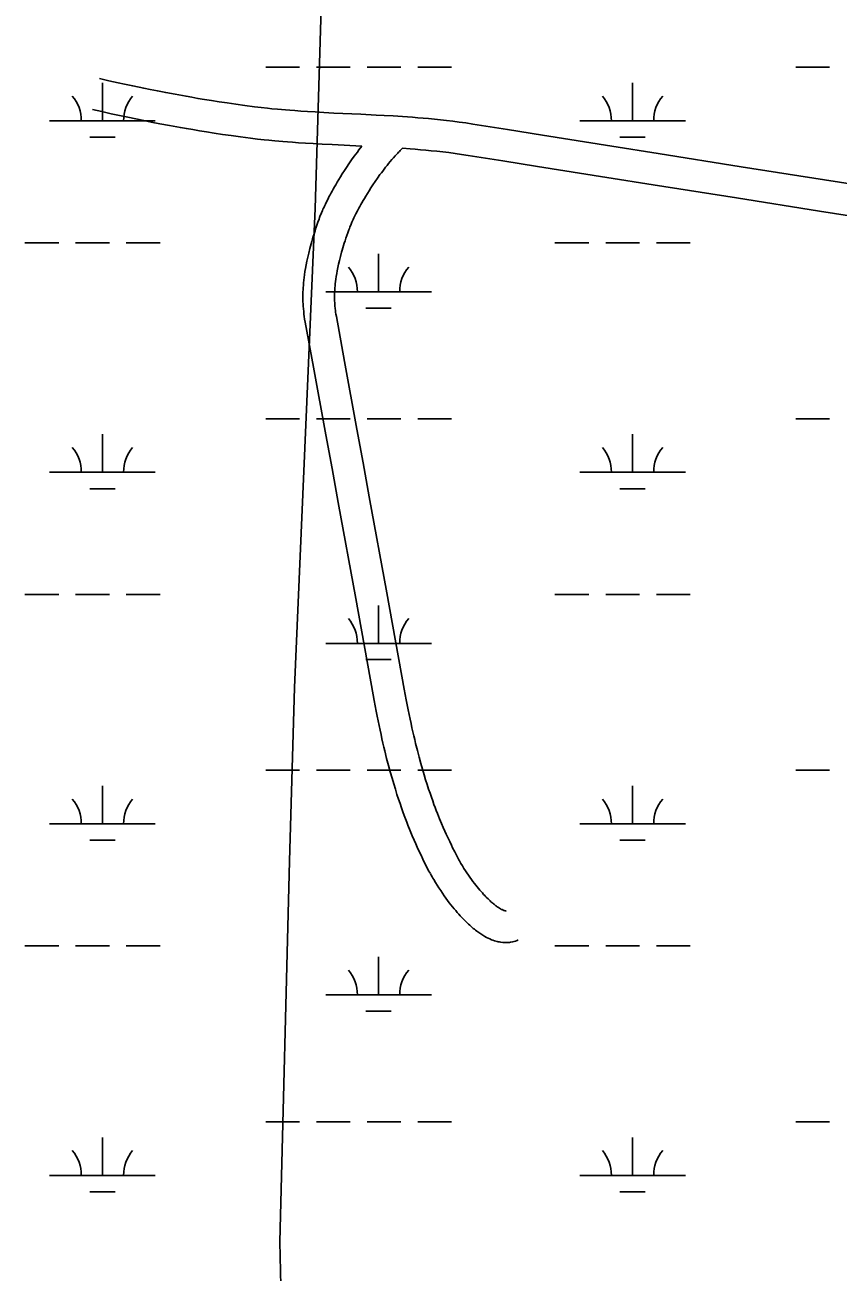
# Model space of a CAD drawing. Extents: x 3161564 to 3199464, y 849354 to 874788.
# Drawn here: x 3177825 to 3178594, y 868553 to 869734 of the extents above; entities that cross this region are included whole.
import ezdxf

# ---------------------------------------------------------------- set-up
doc = ezdxf.new("R2010")
doc.units = 0
for name, color, linetype in [('V-ROAD-CNTR', 7, 'Continuous'), ('V-TOPO-BNDY', 7, 'Continuous'), ('V-WETL-SWMP', 7, 'Continuous')]:
    doc.layers.add(name, color=color, linetype=linetype)

msp = doc.modelspace()

# ---------------------------------------------------------------- linework, layer by layer
at = {"layer": 'V-ROAD-CNTR'}
for points in [[(3178634.2, 869578.7), (3178581.6, 869587), (3178502.8, 869599.4), (3178424.1, 869611.8), (3178380.2, 869618.8), (3178314.5, 869629.3), (3178281.6, 869634.5), (3178248.7, 869639.8), (3178242.1, 869640.8), (3178235.8, 869641.7), (3178229.6, 869642.5), (3178223.6, 869643.2), (3178217.9, 869643.8), (3178212.3, 869644.4), (3178206.8, 869644.9), (3178201.6, 869645.4), (3178196.5, 869645.8), (3178191.6, 869646.2), (3178182.1, 869646.8), (3178173.2, 869647.4), (3178164.8, 869647.9), (3178157, 869648.3), (3178142.5, 869649), (3178117, 869650.2), (3178107.5, 869650.7), (3178099.2, 869651.2), (3178092, 869651.6), (3178085.7, 869652.1), (3178080.2, 869652.5), (3178075.4, 869652.8), (3178071.2, 869653.2), (3178063.8, 869653.8), (3178058.4, 869654.3), (3178054.3, 869654.8), (3178048.1, 869655.4), (3178042, 869656.2), (3178032.7, 869657.4), (3178024.1, 869658.5), (3178016, 869659.7), (3178008.4, 869660.8), (3178001.3, 869662), (3177994.6, 869663), (3177988.4, 869664.1), (3177982.5, 869665.1), (3177977.1, 869666), (3177966.8, 869667.9), (3177957.8, 869669.6), (3177950, 869671.1), (3177943.1, 869672.5), (3177937.1, 869673.7), (3177926.6, 869675.9), (3177918.7, 869677.6), (3177912.8, 869678.8), (3177903.9, 869680.8), (3177895, 869682.8)], [(3178143.6, 869618.9), (3178115.5, 869620.3), (3178105.9, 869620.8), (3178097.5, 869621.3), (3178090.1, 869621.7), (3178083.6, 869622.1), (3178078, 869622.5), (3178073, 869622.9), (3178068.7, 869623.3), (3178061.1, 869623.9), (3178055.4, 869624.5), (3178051.1, 869624.9), (3178044.7, 869625.6), (3178038.2, 869626.4), (3178028.8, 869627.6), (3178019.9, 869628.8), (3178011.6, 869630), (3178003.8, 869631.2), (3177996.6, 869632.3), (3177989.8, 869633.4), (3177983.4, 869634.5), (3177977.4, 869635.5), (3177971.8, 869636.5), (3177961.3, 869638.4), (3177952.2, 869640.1), (3177944.2, 869641.6), (3177937.2, 869643), (3177931.1, 869644.3), (3177920.4, 869646.5), (3177912.4, 869648.2), (3177906.3, 869649.5), (3177897.3, 869651.6), (3177888.4, 869653.6)], [(3178143.6, 869618.9), (3178140.8, 869615.3), (3178139.3, 869613.3), (3178137.8, 869611.4), (3178136.4, 869609.5), (3178133.8, 869605.8), (3178131.3, 869602.2), (3178129.1, 869598.8), (3178127, 869595.7), (3178125, 869592.7), (3178123.3, 869589.8), (3178121.7, 869587.2), (3178120.2, 869584.7), (3178118.8, 869582.4), (3178117.6, 869580.2), (3178116.4, 869578.2), (3178115.4, 869576.3), (3178114.4, 869574.6), (3178113.5, 869572.9), (3178112.7, 869571.4), (3178111.2, 869568.5), (3178110, 869566.1), (3178109, 869563.9), (3178108.1, 869562.1), (3178107.4, 869560.5), (3178106.7, 869559.1), (3178106.2, 869557.9)], [(3178182.1, 869616.8), (3178179.9, 869614.7), (3178179.1, 869613.9), (3178178.3, 869613.1), (3178177.5, 869612.3), (3178176.7, 869611.4), (3178175.9, 869610.6), (3178175.1, 869609.7), (3178173.5, 869607.9), (3178171.9, 869606.1), (3178170.4, 869604.3), (3178168.9, 869602.5), (3178167.4, 869600.7), (3178166, 869598.9), (3178164.6, 869597.1), (3178163.3, 869595.3), (3178162, 869593.6), (3178160.7, 869591.9), (3178158.3, 869588.5), (3178156.1, 869585.3), (3178154, 869582.2), (3178152.1, 869579.3), (3178150.4, 869576.6), (3178148.8, 869574), (3178147.3, 869571.6), (3178146, 869569.4), (3178144.7, 869567.3), (3178143.6, 869565.3), (3178142.6, 869563.5), (3178141.6, 869561.8), (3178140.8, 869560.3), (3178140, 869558.8), (3178139.3, 869557.5), (3178138, 869554.9), (3178136.9, 869552.8), (3178136, 869551), (3178135.3, 869549.4), (3178134.7, 869548.1), (3178134.2, 869546.9), (3178133.7, 869545.9)], [(3178629.5, 869549), (3178577, 869557.3), (3178498.2, 869569.8), (3178419.4, 869582.2), (3178375.5, 869589.2), (3178309.7, 869599.7), (3178276.9, 869604.9), (3178244.1, 869610.1), (3178237.8, 869611.1), (3178231.8, 869611.9), (3178225.9, 869612.7), (3178220.2, 869613.4), (3178214.7, 869614), (3178209.3, 869614.5), (3178204.1, 869615), (3178199, 869615.5), (3178194.1, 869615.9), (3178189.4, 869616.2), (3178182.1, 869616.8)], [(3178106.2, 869557.8), (3178105.3, 869555.8), (3178104.7, 869554.3), (3178104.2, 869553.1), (3178103.6, 869551.4), (3178103, 869549.8), (3178101.9, 869546.8), (3178101, 869544), (3178100, 869541.3), (3178099.2, 869538.6), (3178098.3, 869536), (3178097.5, 869533.5), (3178096.8, 869531.1), (3178096.1, 869528.7), (3178095.5, 869526.4), (3178094.2, 869522), (3178093.2, 869517.7), (3178092.3, 869513.8), (3178091.5, 869510), (3178090.8, 869506.5), (3178090.2, 869503.2), (3178089.7, 869500.1), (3178089.3, 869497.2), (3178088.9, 869494.4), (3178088.6, 869491.9), (3178088.4, 869489.4), (3178088.2, 869487.1), (3178088, 869485), (3178087.9, 869483), (3178087.8, 869481), (3178087.8, 869477.5), (3178087.8, 869474.4), (3178087.8, 869471.7), (3178087.9, 869469.3), (3178088, 869467.2), (3178088.2, 869465.3), (3178088.5, 869462.1), (3178088.7, 869459.7), (3178089, 869457.8), (3178089.4, 869455.1), (3178089.8, 869452.4), (3178097.7, 869409.7), (3178109.4, 869345.7), (3178115.3, 869313.7), (3178121.1, 869281.7), (3178137.7, 869190.7), (3178154.2, 869099.6), (3178155.2, 869094.3), (3178156.1, 869089.2), (3178157.1, 869084.3), (3178158, 869079.5), (3178158.9, 869074.9), (3178159.9, 869070.5), (3178160.8, 869066.2), (3178161.7, 869062), (3178162.6, 869057.9), (3178163.5, 869054), (3178164.4, 869050.2), (3178165.3, 869046.6), (3178167, 869039.5), (3178168.8, 869032.8), (3178170.4, 869026.6), (3178172.1, 869020.8), (3178173.7, 869015.3), (3178175.3, 869010.2), (3178176.8, 869005.4), (3178178.3, 869000.9), (3178179.7, 868996.7), (3178181.1, 868992.7), (3178182.4, 868989), (3178183.7, 868985.5), (3178184.9, 868982.3), (3178186, 868979.2), (3178187.2, 868976.3), (3178189.3, 868971), (3178191.3, 868966.3), (3178193, 868962.1), (3178194.6, 868958.5), (3178196, 868955.4), (3178197.3, 868952.6), (3178199.6, 868947.8), (3178201.3, 868944.1), (3178202.7, 868941.4), (3178204.7, 868937.3), (3178206.8, 868933.2), (3178207.6, 868931.8), (3178208.4, 868930.4)], [(3178133.8, 869546), (3178133, 869544.2), (3178132.5, 869543), (3178132.2, 869542.2), (3178131.7, 869540.8), (3178131.2, 869539.6), (3178130.2, 869536.9), (3178129.3, 869534.3), (3178128.5, 869531.8), (3178127.7, 869529.3), (3178126.9, 869527), (3178126.2, 869524.7), (3178125.6, 869522.5), (3178124.9, 869520.4), (3178124.4, 869518.4), (3178123.3, 869514.4), (3178122.3, 869510.7), (3178121.5, 869507.2), (3178120.8, 869504), (3178120.3, 869501), (3178119.8, 869498.2), (3178119.3, 869495.6), (3178119, 869493.1), (3178118.7, 869490.9), (3178118.4, 869488.7), (3178118.3, 869486.7), (3178118.1, 869484.9), (3178118, 869483.2), (3178117.9, 869481.5), (3178117.8, 869480.1), (3178117.8, 869477.2), (3178117.8, 869474.7), (3178117.8, 869472.6), (3178117.9, 869470.7), (3178118, 869469.1), (3178118.1, 869467.7), (3178118.3, 869465.1), (3178118.5, 869463.3), (3178118.7, 869461.9), (3178119, 869459.8), (3178119.4, 869457.7), (3178127.2, 869415.1), (3178138.9, 869351.1), (3178144.8, 869319.1), (3178150.6, 869287), (3178167.2, 869196), (3178183.7, 869105), (3178184.7, 869099.8), (3178185.6, 869094.9), (3178186.5, 869090.1), (3178187.4, 869085.4), (3178188.3, 869081), (3178189.2, 869076.6), (3178190.1, 869072.5), (3178191, 869068.4), (3178191.9, 869064.6), (3178192.7, 869060.8), (3178193.6, 869057.2), (3178194.4, 869053.7), (3178196.1, 869046.9), (3178197.7, 869040.6), (3178199.4, 869034.6), (3178200.9, 869029.1), (3178202.4, 869023.9), (3178203.9, 869019.1), (3178205.4, 869014.6), (3178206.7, 869010.4), (3178208.1, 869006.4), (3178209.4, 869002.7), (3178210.6, 868999.2), (3178211.8, 868995.9), (3178212.9, 868992.9), (3178214, 868990), (3178215.1, 868987.4), (3178217.1, 868982.3), (3178218.9, 868977.9), (3178220.6, 868974.1), (3178222, 868970.7), (3178223.4, 868967.8), (3178224.5, 868965.2), (3178226.7, 868960.7), (3178228.3, 868957.3), (3178229.5, 868954.8), (3178231.5, 868950.9), (3178233.4, 868947.1), (3178234.1, 868945.9), (3178234.7, 868944.7)], [(3178234.7, 868944.8), (3178235.4, 868943.6), (3178236, 868942.4), (3178236.7, 868941.2), (3178237.4, 868940.1), (3178238.8, 868937.7), (3178240.2, 868935.4), (3178241.7, 868933.2), (3178243.1, 868931), (3178244.5, 868928.9), (3178245.9, 868926.9), (3178247.4, 868924.9), (3178248.7, 868923), (3178250.1, 868921.2), (3178251.5, 868919.5), (3178252.8, 868917.8), (3178254, 868916.3), (3178255.3, 868914.8), (3178256.5, 868913.4), (3178257.7, 868912.1), (3178258.8, 868910.8), (3178259.9, 868909.6), (3178261, 868908.5), (3178262, 868907.4), (3178263, 868906.4), (3178264, 868905.5), (3178264.9, 868904.6), (3178265.8, 868903.8), (3178266.7, 868903.1), (3178267.5, 868902.4), (3178268.3, 868901.7), (3178269, 868901.1), (3178269.7, 868900.5), (3178270.4, 868900), (3178271, 868899.5), (3178271.6, 868899.1), (3178272.8, 868898.3), (3178273.8, 868897.6), (3178274.8, 868897.1), (3178275.6, 868896.6), (3178276.3, 868896.3), (3178276.9, 868896), (3178277.5, 868895.8), (3178277.9, 868895.6), (3178278.3, 868895.5), (3178278.6, 868895.4), (3178278.9, 868895.3), (3178279.1, 868895.2), (3178279.3, 868895.2), (3178279.4, 868895.2), (3178279.7, 868895.1), (3178279.8, 868895.1), (3178279.9, 868895.1), (3178279.9, 868895.1), (3178279.9, 868895.1), (3178279.7, 868895.1), (3178279.8, 868895.1), (3178279.8, 868895.1), (3178279.6, 868895.1), (3178279.5, 868895), (3178279.9, 868895.2)], [(3178208.4, 868930.3), (3178209.2, 868928.9), (3178210, 868927.5), (3178210.8, 868926.1), (3178211.6, 868924.7), (3178213.2, 868922), (3178214.9, 868919.4), (3178216.5, 868916.8), (3178218.2, 868914.3), (3178219.8, 868911.9), (3178221.5, 868909.5), (3178223.1, 868907.2), (3178224.7, 868905.1), (3178226.3, 868902.9), (3178227.9, 868900.9), (3178229.4, 868899), (3178230.9, 868897.1), (3178232.4, 868895.4), (3178233.9, 868893.7), (3178235.3, 868892), (3178236.7, 868890.5), (3178238.1, 868889), (3178239.4, 868887.6), (3178240.8, 868886.3), (3178242, 868885), (3178243.3, 868883.8), (3178244.5, 868882.6), (3178245.7, 868881.5), (3178246.9, 868880.5), (3178248, 868879.5), (3178249.1, 868878.6), (3178250.2, 868877.7), (3178251.3, 868876.9), (3178252.3, 868876.1), (3178253.3, 868875.3), (3178254.4, 868874.6), (3178256.3, 868873.3), (3178258.1, 868872.1), (3178259.9, 868871), (3178261.6, 868870.1), (3178263.2, 868869.3), (3178264.8, 868868.6), (3178266.2, 868867.9), (3178267.7, 868867.4), (3178269, 868866.9), (3178270.3, 868866.5), (3178271.6, 868866.2), (3178272.7, 868865.9), (3178273.8, 868865.7), (3178275, 868865.5), (3178277, 868865.3), (3178278.8, 868865.1), (3178280.4, 868865.1), (3178281.9, 868865.2), (3178283.2, 868865.3), (3178284.4, 868865.5), (3178286.2, 868865.8), (3178287.7, 868866.2), (3178288.9, 868866.5), (3178290.5, 868867.1), (3178291.6, 868867.6)]]:
    msp.add_lwpolyline(points, dxfattribs=at)
at = {"layer": 'V-TOPO-BNDY'}
for p, q in [((3178099.2, 869559.8), (3178108, 869844.9)), ((3178079.9, 869106.5), (3178099.2, 869559.8)), ((3178075.2, 868942.1), (3178079.9, 869106.5)), ((3178065.9, 868581.9), (3178075.2, 868942.1)), ((3178074.5, 868163.9), (3178065.9, 868581.9))]:
    msp.add_line(p, q, dxfattribs=at)
at = {"layer": 'V-WETL-SWMP'}
for p, q in [((3178052.5, 869693.6), (3178084.5, 869693.6)), ((3178100.5, 869693.6), (3178132.5, 869693.6)), ((3178148.5, 869693.6), (3178180.5, 869693.6)), ((3178196.5, 869693.6), (3178228.5, 869693.6)), ((3178554.4, 869693.6), (3178586.4, 869693.6)), ((3177897.9, 869642.9), (3177897.9, 869678.9)), ((3178399.9, 869642.9), (3178399.9, 869678.9)), ((3177847.9, 869642.9), (3177947.9, 869642.9)), ((3178349.9, 869642.9), (3178449.9, 869642.9)), ((3177885.9, 869627.4), (3177909.9, 869627.4)), ((3178387.9, 869627.4), (3178411.9, 869627.4)), ((3177824.5, 869527.4), (3177856.5, 869527.4)), ((3177872.5, 869527.4), (3177904.5, 869527.4)), ((3177920.5, 869527.4), (3177952.5, 869527.4)), ((3178159.4, 869481), (3178159.4, 869517)), ((3178326.4, 869527.4), (3178358.4, 869527.4)), ((3178374.4, 869527.4), (3178406.4, 869527.4)), ((3178422.4, 869527.4), (3178454.4, 869527.4)), ((3178109.4, 869481), (3178209.4, 869481)), ((3178147.4, 869465.6), (3178171.4, 869465.6)), ((3178052.5, 869360.9), (3178084.5, 869360.9)), ((3178100.5, 869360.9), (3178132.5, 869360.9)), ((3178148.5, 869360.9), (3178180.5, 869360.9)), ((3178196.5, 869360.9), (3178228.5, 869360.9)), ((3178554.4, 869360.9), (3178586.4, 869360.9)), ((3177897.9, 869310.2), (3177897.9, 869346.2)), ((3178399.9, 869310.2), (3178399.9, 869346.2)), ((3177847.9, 869310.2), (3177947.9, 869310.2)), ((3178349.9, 869310.2), (3178449.9, 869310.2)), ((3177885.9, 869294.7), (3177909.9, 869294.7)), ((3178387.9, 869294.7), (3178411.9, 869294.7)), ((3177824.5, 869194.7), (3177856.5, 869194.7)), ((3177872.5, 869194.7), (3177904.5, 869194.7)), ((3177920.5, 869194.7), (3177952.5, 869194.7)), ((3178326.4, 869194.7), (3178358.4, 869194.7)), ((3178374.4, 869194.7), (3178406.4, 869194.7)), ((3178422.4, 869194.7), (3178454.4, 869194.7)), ((3178159.4, 869148.3), (3178159.4, 869184.3)), ((3178109.4, 869148.3), (3178209.4, 869148.3)), ((3178147.4, 869132.9), (3178171.4, 869132.9)), ((3178052.5, 869028.2), (3178084.5, 869028.2)), ((3178100.5, 869028.2), (3178132.5, 869028.2)), ((3178148.5, 869028.2), (3178180.5, 869028.2)), ((3178196.5, 869028.2), (3178228.5, 869028.2)), ((3178554.4, 869028.2), (3178586.4, 869028.2)), ((3177897.9, 868977.5), (3177897.9, 869013.5)), ((3178399.9, 868977.5), (3178399.9, 869013.5)), ((3177847.9, 868977.5), (3177947.9, 868977.5)), ((3178349.9, 868977.5), (3178449.9, 868977.5)), ((3177885.9, 868962.1), (3177909.9, 868962.1)), ((3178387.9, 868962.1), (3178411.9, 868962.1)), ((3177824.5, 868862.1), (3177856.5, 868862.1)), ((3177872.5, 868862.1), (3177904.5, 868862.1)), ((3177920.5, 868862.1), (3177952.5, 868862.1)), ((3178326.4, 868862.1), (3178358.4, 868862.1)), ((3178374.4, 868862.1), (3178406.4, 868862.1)), ((3178422.4, 868862.1), (3178454.4, 868862.1)), ((3178159.4, 868815.6), (3178159.4, 868851.6)), ((3178109.4, 868815.6), (3178209.4, 868815.6)), ((3178147.4, 868800.2), (3178171.4, 868800.2)), ((3178052.5, 868695.6), (3178084.5, 868695.6)), ((3178100.5, 868695.6), (3178132.5, 868695.6)), ((3178148.5, 868695.6), (3178180.5, 868695.6)), ((3178196.5, 868695.6), (3178228.5, 868695.6)), ((3178554.4, 868695.6), (3178586.4, 868695.6)), ((3177897.9, 868644.8), (3177897.9, 868680.8)), ((3178399.9, 868644.8), (3178399.9, 868680.8)), ((3177847.9, 868644.8), (3177947.9, 868644.8)), ((3178349.9, 868644.8), (3178449.9, 868644.8)), ((3177885.9, 868629.4), (3177909.9, 868629.4)), ((3178387.9, 868629.4), (3178411.9, 868629.4))]:
    msp.add_line(p, q, dxfattribs=at)
for centre, start, end in [((3177842.7, 869643.3), 359.2282, 40.7718), ((3177953.2, 869643.3), 139.2282, 180.7718), ((3178344.6, 869643.3), 359.2282, 40.7718), ((3178455.1, 869643.3), 139.2282, 180.7718), ((3178104.1, 869481.5), 359.2282, 40.7718), ((3178214.6, 869481.5), 139.2282, 180.7718), ((3177842.7, 869310.7), 359.2282, 40.7718), ((3177953.2, 869310.7), 139.2282, 180.7718), ((3178344.6, 869310.7), 359.2282, 40.7718), ((3178455.1, 869310.7), 139.2282, 180.7718), ((3178104.1, 869148.8), 359.2282, 40.7718), ((3178214.6, 869148.8), 139.2282, 180.7718), ((3177842.7, 868978), 359.2282, 40.7718), ((3177953.2, 868978), 139.2282, 180.7718), ((3178344.6, 868978), 359.2282, 40.7718), ((3178455.1, 868978), 139.2282, 180.7718), ((3178104.1, 868816.1), 359.2282, 40.7718), ((3178214.6, 868816.1), 139.2282, 180.7718), ((3177842.7, 868645.3), 359.2282, 40.7718), ((3177953.2, 868645.3), 139.2282, 180.7718), ((3178344.6, 868645.3), 359.2282, 40.7718), ((3178455.1, 868645.3), 139.2282, 180.7718)]:
    msp.add_arc(centre, 35.2, start, end, dxfattribs=at)

doc.saveas('drawing.dxf')
